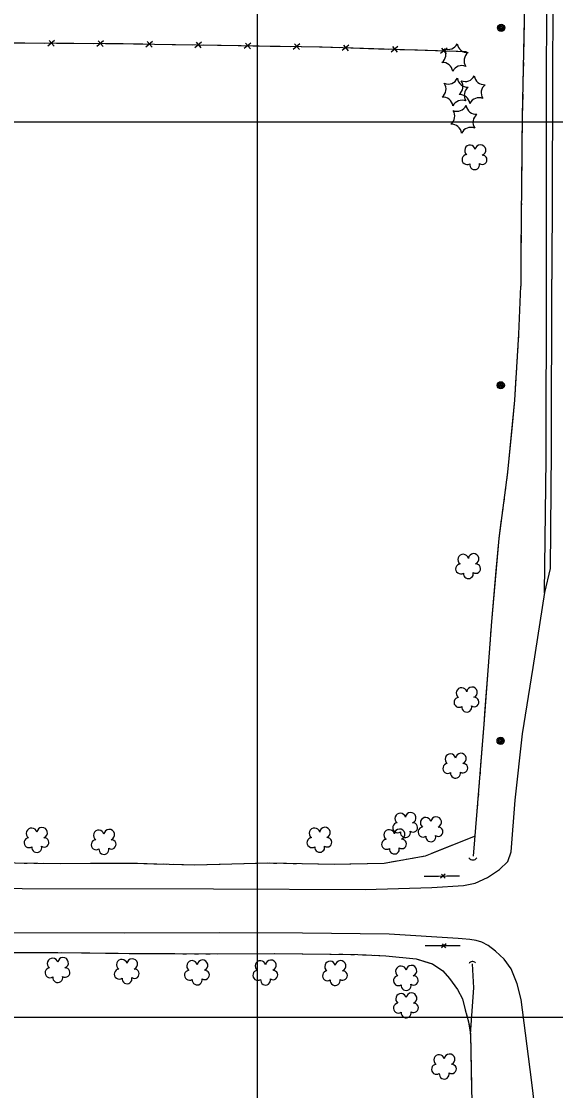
# Model space of a CAD drawing. Extents: x 353423 to 364002, y 127000 to 201942.
# Drawn here: x 362368 to 362666, y 135959 to 136556 of the extents above; entities that cross this region are included whole.
import ezdxf

# ---------------------------------------------------------------- set-up
doc = ezdxf.new("R2010")
doc.units = 0
for name, color, linetype in [('E_DTM_SlopeBottom', 7, 'Continuous'), ('E_DTM_SlopeTop', 7, 'Continuous'), ('E_FEN_Generic', 7, 'Continuous'), ('E_LAND_BrushLine', 7, 'Continuous'), ('E_LAND_TreeLine', 7, 'Continuous'), ('E_STRUCT_WingWall', 7, 'Continuous')]:
    doc.layers.add(name, color=color, linetype=linetype)

msp = doc.modelspace()

# ---------------------------------------------------------------- linework, layer by layer
at = {"layer": 'E_DTM_SlopeBottom'}
for p, q in [((362386.55, 136545.44), (362382.88, 136542.28)), ((362386.36, 136542.26), (362383.63, 136545.4)), ((362413.96, 136545.26), (362410.28, 136542.1)), ((362413.77, 136542.08), (362411.04, 136545.21)), ((362441.37, 136544.86), (362437.66, 136541.73)), ((362441.15, 136541.68), (362438.45, 136544.84)), ((362468.77, 136544.41), (362465.06, 136541.29)), ((362468.55, 136541.23), (362465.85, 136544.39)), ((362496.17, 136543.96), (362492.46, 136540.84)), ((362495.95, 136540.78), (362493.25, 136543.95)), ((362523.57, 136543.52), (362519.86, 136540.39)), ((362523.35, 136540.33), (362520.65, 136543.5)), ((362550.99, 136542.84), (362547.24, 136539.77)), ((362550.73, 136539.66), (362548.08, 136542.86)), ((362578.38, 136541.97), (362574.63, 136538.9)), ((362578.11, 136538.79), (362575.47, 136542)), ((362605.77, 136541.1), (362602.02, 136538.04)), ((362605.51, 136537.92), (362602.85, 136541.13)), ((362604.75, 136079.96), (362602.16, 136077.63)), ((362604.67, 136077.67), (362602.65, 136079.88)), ((362605.25, 136041.1), (362602.65, 136038.86)), ((362605.12, 136038.84), (362603.18, 136041.07))]:
    msp.add_line(p, q, dxfattribs=at)
for points in [[(362616.65, 136539.05), (362536, 136541.6), (362418.92, 136543.52), (362296.04, 136544.34), (362149.88, 136544.81), (361999.6, 136546.6), (361849.42, 136547.75)], [(362370.07, 136543.85), (362360.28, 136543.91)], [(362381.21, 136543.77), (362370.07, 136543.85)], [(362397.48, 136543.66), (362387.68, 136543.73)], [(362408.61, 136543.58), (362397.48, 136543.66)], [(362424.88, 136543.42), (362418.92, 136543.52), (362415.09, 136543.54)], [(362436.01, 136543.24), (362424.88, 136543.42)], [(362452.28, 136542.97), (362442.48, 136543.13)], [(362463.41, 136542.79), (362452.28, 136542.97)], [(362479.68, 136542.52), (362469.89, 136542.68)], [(362490.81, 136542.34), (362479.68, 136542.52)], [(362507.08, 136542.08), (362497.29, 136542.24)], [(362518.21, 136541.89), (362507.08, 136542.08)], [(362534.48, 136541.63), (362524.68, 136541.79)], [(362545.61, 136541.3), (362536, 136541.6), (362534.48, 136541.63)], [(362561.87, 136540.78), (362552.08, 136541.09)], [(362573, 136540.43), (362561.87, 136540.78)], [(362589.26, 136539.92), (362579.47, 136540.23)], [(362600.39, 136539.56), (362589.26, 136539.92)], [(362616.65, 136539.05), (362606.86, 136539.36)], [(362612.64, 136078.87), (362592.93, 136078.54)], [(362612.64, 136078.87), (362605.59, 136078.75)], [(362600.94, 136078.67), (362592.93, 136078.54)], [(362613, 136039.84), (362593.57, 136039.95)], [(362601.46, 136039.91), (362593.57, 136039.95)], [(362613, 136039.84), (362606.05, 136039.88)]]:
    msp.add_lwpolyline(points, dxfattribs=at)
for centre, radius, start, end in [((362620.15, 136090.63), 2.73, 217.5746, 323.81417), ((362619.97, 136028.96), 2.22, 43.08983, 149.3294)]:
    msp.add_arc(centre, radius, start, end, dxfattribs=at)
at = {"layer": 'E_DTM_SlopeTop'}
msp.add_line((362639.71, 136087.05), (362641.5, 136092.34), dxfattribs=at)
for points in [[(362661.23, 136411.91), (362661.33, 136518.29), (362661.53, 136566.58), (362661.62, 136616.27), (362661.58, 136665.67), (362661.82, 136706.37), (362661.68, 136754.78), (362661.66, 136799.15), (362661.63, 136846.65), (362661.85, 136901.79), (362661.43, 136962.62), (362661.48, 137017.42), (362661.6, 137070.97), (362661.5, 137125.61), (362661.81, 137166.58), (362661.7, 137297.76), (362661.3, 137369.88), (362661.13, 137439.17), (362660.94, 137494.29), (362661, 137523.28)], [(362664.82, 136575.33), (362664.68, 136515.3), (362664.26, 136412.18)], [(362641.5, 136092.34), (362643.84, 136121.23), (362647.9, 136158.32), (362653.78, 136195.3), (362660.29, 136237.19), (362663.56, 136250.55), (362664.01, 136316.22), (362664.26, 136412.18)], [(362660.25, 136236.97), (362661.03, 136311.71), (362661.23, 136411.91)], [(361984.68, 136073.94), (362052.75, 136073.61), (362140.75, 136073), (362209.76, 136072.83), (362279.33, 136072.95), (362368.62, 136071.99), (362475.45, 136071.8), (362560.09, 136071.44), (362597.3, 136072.46), (362614.89, 136073.67), (362621.37, 136074.97), (362628.3, 136078.08), (362634.97, 136082.52), (362639.71, 136087.05)], [(362661.52, 135894.97), (362652.95, 135965.1), (362647.06, 136010), (362644.82, 136018.73), (362641.5, 136027), (362637.6, 136032.4), (362632.82, 136036.9), (362628.68, 136040.01), (362625.18, 136041.96), (362622.01, 136042.87), (362618.56, 136043.43), (362614.21, 136043.83), (362612.03, 136044.08), (362573.47, 136046.42), (362525.09, 136047.07), (362478.84, 136047.23), (362425.46, 136047), (362361.63, 136047.13), (362291.35, 136047.18), (362223.85, 136048), (362135.1, 136048.32), (362055.22, 136048.82), (361991.52, 136048.84)]]:
    msp.add_lwpolyline(points, dxfattribs=at)
at = {"layer": 'E_FEN_Generic'}
for centre, radius, start, end in [((362599.41, 136537.61), 5.72, 307.83185, 33.59676), ((362606.33, 136546.08), 5.72, 247.83186, 333.59677), ((362617.13, 136544.32), 5.72, 187.83186, 273.59677), ((362621, 136534.08), 5.72, 127.83186, 213.59677), ((362603.27, 136527.38), 5.72, 7.83185, 93.59676), ((362614.07, 136525.61), 5.72, 67.83185, 153.59676), ((362599.47, 136518.33), 5.72, 307.83185, 33.59676), ((362606.4, 136526.8), 5.72, 247.83186, 333.59677), ((362617.19, 136525.04), 5.72, 187.83186, 273.59677), ((362608.93, 136519.72), 5.72, 307.83185, 33.59676), ((362615.86, 136528.19), 5.72, 247.83186, 333.59677), ((362626.66, 136526.42), 5.72, 187.83186, 273.59677), ((362630.53, 136516.19), 5.72, 127.83186, 213.59677), ((362612.8, 136509.48), 5.72, 7.83185, 93.59676), ((362621.06, 136514.8), 5.72, 127.83186, 213.59677), ((362603.34, 136508.1), 5.72, 7.83185, 93.59676), ((362614.13, 136506.33), 5.72, 67.83185, 153.59676), ((362611.29, 136511.62), 5.72, 247.83186, 333.59677), ((362622.08, 136509.86), 5.72, 187.83186, 273.59677), ((362623.6, 136507.72), 5.72, 67.83185, 153.59676), ((362604.36, 136503.15), 5.72, 307.83185, 33.59676), ((362625.95, 136499.62), 5.72, 127.83186, 213.59677), ((362608.23, 136492.92), 5.72, 7.83185, 93.59676), ((362619.03, 136491.15), 5.72, 67.83185, 153.59676), ((362618.57, 136484.02), 2.97, 11.04419, 232.27807), ((362624.42, 136484.18), 2.97, 288.69501, 171.66827), ((362616.94, 136478.9), 2.78, 94.01508, 301.78807), ((362625.44, 136478.75), 2.61, 233.40024, 91.33284), ((362621.15, 136476.09), 2.78, 170.69209, 11.70314), ((362614.77, 136255.53), 2.97, 13.19002, 234.4239), ((362620.62, 136255.91), 2.97, 290.84084, 173.81411), ((362613.34, 136250.35), 2.78, 96.16091, 303.9339), ((362621.83, 136250.52), 2.61, 235.54607, 93.47868), ((362617.65, 136247.7), 2.78, 172.83793, 13.84897), ((362613.87, 136181.06), 2.97, 13.19002, 234.4239), ((362619.72, 136181.43), 2.97, 290.84084, 173.81411), ((362612.44, 136175.88), 2.78, 96.16091, 303.9339), ((362620.93, 136176.05), 2.61, 235.54607, 93.47868), ((362616.75, 136173.23), 2.78, 172.83793, 13.84897), ((362607.64, 136144.09), 2.97, 13.19002, 234.4239), ((362613.49, 136144.46), 2.97, 290.84084, 173.81411), ((362606.21, 136138.91), 2.78, 96.16091, 303.9339), ((362614.7, 136139.07), 2.61, 235.54607, 93.47868), ((362610.52, 136136.26), 2.78, 172.83793, 13.84897), ((362579.62, 136111.02), 2.97, 13.19002, 234.4239), ((362585.46, 136111.4), 2.97, 290.84084, 173.81411), ((362593.82, 136108.62), 2.97, 13.19002, 234.4239), ((362599.67, 136108.99), 2.97, 290.84084, 173.81411), ((362373.86, 136102.68), 2.97, 13.19002, 234.4239), ((362379.71, 136103.05), 2.97, 290.84084, 173.81411), ((362411.34, 136101.56), 2.97, 13.19002, 234.4239), ((362417.18, 136101.94), 2.97, 290.84084, 173.81411), ((362531.78, 136102.73), 2.97, 13.19002, 234.4239), ((362537.62, 136103.11), 2.97, 290.84084, 173.81411), ((362573.45, 136101.79), 2.97, 13.19002, 234.4239), ((362578.19, 136105.84), 2.78, 96.16091, 303.9339), ((362579.29, 136102.17), 2.97, 290.84084, 173.81411), ((362582.5, 136103.19), 2.78, 172.83793, 13.84897), ((362586.68, 136106.01), 2.61, 235.54607, 93.47868), ((362592.39, 136103.44), 2.78, 96.16091, 303.9339), ((362600.88, 136103.61), 2.61, 235.54607, 93.47868), ((362372.43, 136097.5), 2.78, 96.16091, 303.9339), ((362380.92, 136097.67), 2.61, 235.54607, 93.47868), ((362409.91, 136096.38), 2.78, 96.16091, 303.9339), ((362418.4, 136096.55), 2.61, 235.54607, 93.47868), ((362530.34, 136097.55), 2.78, 96.16091, 303.9339), ((362538.83, 136097.72), 2.61, 235.54607, 93.47868), ((362572.02, 136096.61), 2.78, 96.16091, 303.9339), ((362580.51, 136096.78), 2.61, 235.54607, 93.47868), ((362596.7, 136100.79), 2.78, 172.83793, 13.84897), ((362376.74, 136094.85), 2.78, 172.83793, 13.84897), ((362414.22, 136093.73), 2.78, 172.83793, 13.84897), ((362534.66, 136094.9), 2.78, 172.83793, 13.84897), ((362576.33, 136093.96), 2.78, 172.83793, 13.84897), ((362385.58, 136030.03), 2.97, 13.19002, 234.4239), ((362391.43, 136030.4), 2.97, 290.84084, 173.81411), ((362424.21, 136029.35), 2.97, 13.19002, 234.4239), ((362430.05, 136029.73), 2.97, 290.84084, 173.81411), ((362463.41, 136028.67), 2.97, 13.19002, 234.4239), ((362469.25, 136029.04), 2.97, 290.84084, 173.81411), ((362501.58, 136028.64), 2.97, 13.19002, 234.4239), ((362507.42, 136029.02), 2.97, 290.84084, 173.81411), ((362540.45, 136028.33), 2.97, 13.19002, 234.4239), ((362546.29, 136028.71), 2.97, 290.84084, 173.81411), ((362384.15, 136024.85), 2.78, 96.16091, 303.9339), ((362392.64, 136025.01), 2.61, 235.54607, 93.47868), ((362422.78, 136024.17), 2.78, 96.16091, 303.9339), ((362431.27, 136024.34), 2.61, 235.54607, 93.47868), ((362461.98, 136023.49), 2.78, 96.16091, 303.9339), ((362470.47, 136023.66), 2.61, 235.54607, 93.47868), ((362500.15, 136023.46), 2.78, 96.16091, 303.9339), ((362508.64, 136023.63), 2.61, 235.54607, 93.47868), ((362539.02, 136023.15), 2.78, 96.16091, 303.9339), ((362547.51, 136023.32), 2.61, 235.54607, 93.47868), ((362580.04, 136025.65), 2.97, 13.19002, 234.4239), ((362585.88, 136026.02), 2.97, 290.84084, 173.81411), ((362388.46, 136022.19), 2.78, 172.83793, 13.84897), ((362427.09, 136021.52), 2.78, 172.83793, 13.84897), ((362466.29, 136020.84), 2.78, 172.83793, 13.84897), ((362504.46, 136020.81), 2.78, 172.83793, 13.84897), ((362543.33, 136020.5), 2.78, 172.83793, 13.84897), ((362578.6, 136020.47), 2.78, 96.16091, 303.9339), ((362587.09, 136020.64), 2.61, 235.54607, 93.47868), ((362580.07, 136010.3), 2.97, 13.19002, 234.4239), ((362582.92, 136017.82), 2.78, 172.83793, 13.84897), ((362585.92, 136010.67), 2.97, 290.84084, 173.81411), ((362578.64, 136005.12), 2.78, 96.16091, 303.9339), ((362587.13, 136005.28), 2.61, 235.54607, 93.47868), ((362582.95, 136002.47), 2.78, 172.83793, 13.84897), ((362601.33, 135976.16), 2.97, 13.19002, 234.4239), ((362607.17, 135976.53), 2.97, 290.84084, 173.81411), ((362599.89, 135970.98), 2.78, 96.16091, 303.9339), ((362608.38, 135971.15), 2.61, 235.54607, 93.47868), ((362604.21, 135968.33), 2.78, 172.83793, 13.84897)]:
    msp.add_arc(centre, radius, start, end, dxfattribs=at)
at = {"layer": 'E_LAND_BrushLine'}
for centre, radius in [((362636, 136552.41), 2.02), ((362636, 136552.4), 1.52), ((362635.99, 136552.44), 1.01), ((362635.99, 136552.43), 0.502), ((362635.74, 136352.87), 2.02), ((362635.73, 136352.86), 1.52), ((362635.77, 136352.89), 1.01), ((362635.76, 136352.89), 0.502), ((362635.68, 136154.34), 2.02), ((362635.67, 136154.33), 1.52), ((362635.7, 136154.35), 1.01), ((362635.69, 136154.35), 0.502)]:
    msp.add_circle(centre, radius, dxfattribs=at)
at = {"layer": 'E_LAND_TreeLine'}
for p, q in [((362500, 136000), (362500, 139000)), ((360000, 136500), (364000, 136500)), ((360000, 136500), (364000, 136500)), ((362500, 134500), (362500, 136500)), ((360000, 136000), (364000, 136000)), ((360000, 136000), (364000, 136000))]:
    msp.add_line(p, q, dxfattribs=at)
at = {"layer": 'E_STRUCT_WingWall'}
for points in [[(362647.63, 137194.67), (362647.19, 137155.43), (362647.04, 137101), (362646.81, 137038.76), (362645.45, 136981.64), (362646.18, 136910.36), (362648.18, 136855.32), (362648.49, 136762.53), (362648.62, 136701.11), (362649.49, 136607.56), (362649.27, 136575.14), (362647.76, 136503.15), (362646.96, 136427.83), (362647.01, 136408.24)], [(362649.07, 136565.5), (362648.47, 136537.01)], [(362648.39, 136533.08), (362648.35, 136531.12)], [(362648.26, 136527.19), (362648.22, 136525.22)], [(362648.14, 136521.3), (362648.1, 136519.33)], [(362648.02, 136515.4), (362647.76, 136503.15), (362647.59, 136486.9)], [(362647.59, 136486.9), (362647.28, 136458.38)], [(362647.24, 136454.45), (362647.22, 136452.48)], [(362647.18, 136448.55), (362647.16, 136446.58)], [(362647.11, 136442.65), (362647.09, 136440.68)], [(362647.05, 136436.75), (362646.96, 136427.83), (362647.01, 136408.24)], [(362620.44, 136090.04), (362622.66, 136115.03), (362626.47, 136163.58), (362630.79, 136220.97), (362634.85, 136267.32), (362639.74, 136304.42), (362643.58, 136344.54), (362645.89, 136381.46), (362647.01, 136408.24)], [(362645.76, 136379.32), (362645.89, 136381.46), (362647.01, 136408.24)], [(362645.38, 136373.35), (362645.51, 136375.34)], [(362645.01, 136367.37), (362645.13, 136369.36)], [(362644.64, 136361.39), (362644.76, 136363.38)], [(362642.05, 136328.56), (362643.58, 136344.54), (362644.39, 136357.41)], [(362639.12, 136299.77), (362639.74, 136304.42), (362642.05, 136328.56)], [(362638.34, 136293.83), (362638.6, 136295.81)], [(362637.56, 136287.89), (362637.82, 136289.87)], [(362636.78, 136281.95), (362637.04, 136283.93)], [(362633.26, 136249.21), (362634.85, 136267.32), (362636.25, 136278)], [(362630.74, 136220.38), (362630.79, 136220.97), (362633.26, 136249.21)], [(362630.29, 136214.41), (362630.44, 136216.4)], [(362629.84, 136208.43), (362629.99, 136210.43)], [(362629.4, 136202.46), (362629.54, 136204.45)], [(362626.93, 136169.62), (362629.1, 136198.48)], [(362624.68, 136140.76), (362626.47, 136163.58), (362626.93, 136169.62)], [(362624.21, 136134.79), (362624.37, 136136.78)], [(362623.74, 136128.82), (362623.9, 136130.81)], [(362623.28, 136122.85), (362623.43, 136124.84)], [(362620.44, 136090.04), (362622.66, 136115.03), (362622.96, 136118.87)], [(362621.42, 136101.05), (362593.48, 136089.97), (362570.75, 136085.93), (362542.72, 136085.35), (362506.38, 136086.01), (362464.59, 136084.95), (362429.84, 136085.93), (362390.22, 136085.72), (362351.66, 136086.19), (362305.2, 136085.9), (362261.94, 136085.99)], [(362621.42, 136101.05), (362597.02, 136091.38)], [(362371.44, 136085.95), (362369.63, 136085.97)], [(362376.87, 136085.89), (362375.06, 136085.91)], [(362406.73, 136085.81), (362390.22, 136085.72), (362380.49, 136085.84)], [(362432.97, 136085.84), (362429.84, 136085.93), (362406.73, 136085.81)], [(362438.4, 136085.69), (362436.59, 136085.74)], [(362443.83, 136085.53), (362442.02, 136085.58)], [(362449.26, 136085.38), (362447.45, 136085.43)], [(362479.11, 136085.32), (362464.59, 136084.95), (362452.88, 136085.28)], [(362505.35, 136085.99), (362479.11, 136085.32)], [(362510.78, 136085.93), (362508.97, 136085.96)], [(362516.21, 136085.83), (362514.4, 136085.86)], [(362521.64, 136085.73), (362519.83, 136085.77)], [(362551.5, 136085.53), (362542.72, 136085.35), (362525.26, 136085.67)], [(362577.63, 136087.15), (362570.75, 136085.93), (362551.5, 136085.53)], [(362582.98, 136088.1), (362581.19, 136087.79)], [(362588.32, 136089.05), (362586.54, 136088.74)], [(362593.66, 136090.04), (362593.48, 136089.97), (362591.89, 136089.69)], [(362247.84, 136037.17), (362269.14, 136037.22), (362307.74, 136036.64), (362350.35, 136036.26), (362388.55, 136036.12), (362428.38, 136035.67), (362470.71, 136035.47), (362509.21, 136035.6), (362556.05, 136035.1), (362571.6, 136034.26), (362588.51, 136032.72), (362597.68, 136029.85), (362603.49, 136025.93), (362607.08, 136021.61), (362611.54, 136015.48), (362614.43, 136010.28), (362615.88, 136004.2), (362617.83, 135997.49), (362618.87, 135990.65), (362620.66, 136016.47), (362619.96, 136029.89)], [(362371.02, 136036.19), (362373.2, 136036.18)], [(362377.56, 136036.16), (362379.74, 136036.16)], [(362384.1, 136036.14), (362386.28, 136036.13)], [(362390.64, 136036.1), (362422.25, 136035.74)], [(362422.25, 136035.74), (362428.38, 136035.67), (362453.86, 136035.55)], [(362458.22, 136035.53), (362460.4, 136035.52)], [(362464.76, 136035.49), (362466.94, 136035.48)], [(362471.3, 136035.47), (362473.48, 136035.48)], [(362477.84, 136035.49), (362509.21, 136035.6), (362509.46, 136035.6)], [(362509.46, 136035.6), (362541.07, 136035.26)], [(362545.43, 136035.21), (362547.61, 136035.19)], [(362551.97, 136035.15), (362554.15, 136035.12)], [(362558.51, 136034.97), (362560.68, 136034.85)], [(362565.04, 136034.62), (362571.6, 136034.26), (362588.51, 136032.72), (362596.2, 136030.31)], [(362596.2, 136030.31), (362597.68, 136029.85), (362603.49, 136025.93), (362607.08, 136021.61), (362611.54, 136015.48), (362614.43, 136010.28), (362615.33, 136006.49)], [(362619.4, 135998.33), (362620.66, 136016.47), (362619.96, 136029.89)], [(362616.43, 136002.29), (362617.04, 136000.19)], [(362618.06, 135995.96), (362618.39, 135993.81)], [(362618.87, 135990.65), (362619.84, 135942.38), (362621.17, 135914.53), (362623.28, 135893.27), (362625.66, 135869.08), (362628.1, 135847.95), (362629.57, 135830.89), (362632.05, 135810.28), (362633.48, 135796.4), (362634.3, 135786.21), (362634.59, 135779.82), (362634.93, 135769.58), (362636.04, 135755.52), (362636.65, 135734.15), (362635.58, 135713.9), (362634.28, 135696.99), (362633.27, 135689.86), (362631.45, 135565.63)], [(362618.87, 135990.65), (362619.49, 135959.77)], [(362618.95, 135991.81), (362619.1, 135993.98)]]:
    msp.add_lwpolyline(points, dxfattribs=at)

doc.saveas('drawing.dxf')
